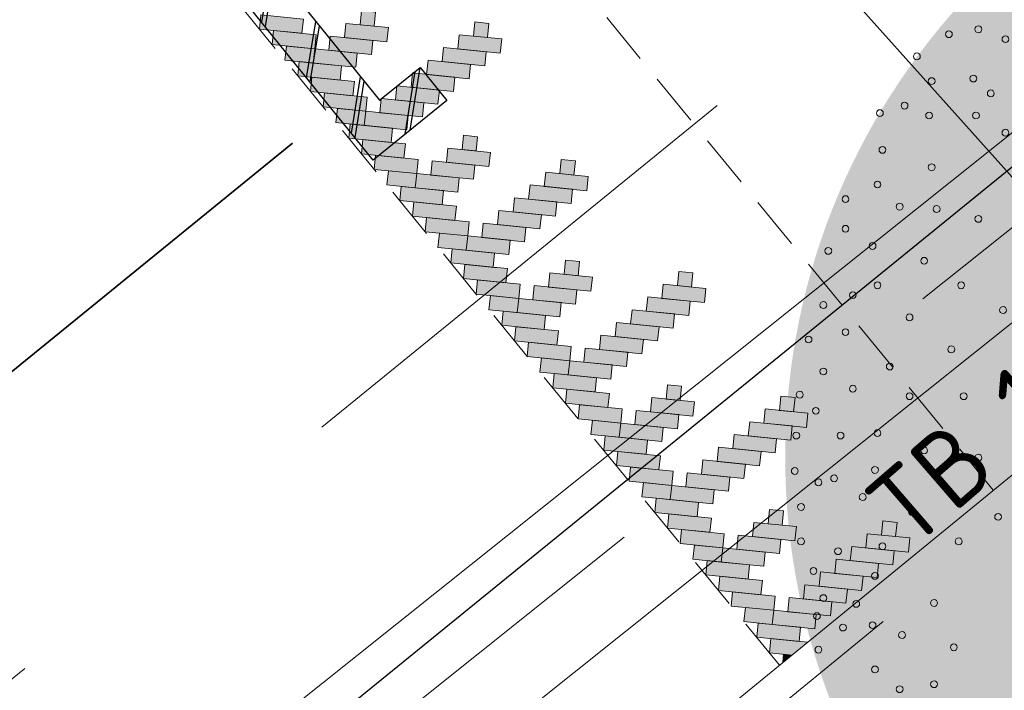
# Model space of a CAD drawing. Header units: metres. Extents: x 92403 to 95147, y 464428 to 465602.
# Tile 538 of 568: x 93405.99 to 93410.62, y 465225.2 to 465228.36. Entities that reach past the tile are written whole.
import ezdxf

# ---------------------------------------------------------------- set-up
doc = ezdxf.new("R2010")
doc.units = ezdxf.units.M
for name, pattern in [('DASHED2', [0.375, 0.25, -0.125]), ('RI-DRAINAGE', [19.2, 6, -1.8, 1.8, -1.8, 2.4, -1.8, 1.8, -1.8]), ('RI-GWA', [18.45, 6, -1.8, 1.75, -1.8, 1.75, -1.8, 1.75, -1.8]), ('RI-HWA', [7.4, 5, -2.4]), ('RI-HWA_KOLKAANSLUITING', [4.3, 2.5, -1.8]), ('VH-TROTTOIRBAND', [15, 5, -2, 2, -2, 2, -2])]:
    doc.linetypes.add(name, pattern=pattern)
doc.layers.get('0').update_dxf_attribs({"linetype": 'CONTINUOUS'})
for name, color, linetype, lineweight, true_color in [('B-OI-RI-GWA_SCHILDMUUR-S', 7, 'CONTINUOUS', 25, 0xff8400), ('B-OI-RI-GWA_TRANSPORTLEIDING-G', 7, 'RI-GWA', 18, 0xff8400), ('N-OI-RI-DRAINAGE_DRAIN_PVC-G', 7, 'RI-DRAINAGE', 18, 0x00ff04), ('N-OI-RI-HWA_TRANSPORTLEIDING-G', 7, 'RI-HWA', 35, 0x007bff), ('N-RO-GR-BOOM-V', 7, 'CONTINUOUS', 18, 0x002600)]:
    doc.layers.add(name, color=color, linetype=linetype, lineweight=lineweight, true_color=true_color)
for name, color, linetype, lineweight in [('B-WE-VH-VERHARDING_FUNDERING-G', 252, 'CONTINUOUS', 18), ('N-RO-VH-DREMPEL_BESTRAAT-G', 7, 'DASHED2', 9), ('N-RO-VW-MARKERING-G', 7, 'CONTINUOUS', 9), ('N-WE-GW-ONTGRAVING-V', 2, 'CONTINUOUS', 30), ('N-WE-RI-HWA_KOLKAANSLUITING-G', 150, 'RI-HWA_KOLKAANSLUITING', 25), ('N-WE-VH-KANTOPSLUITING_TROTTOIRBAND-G', 7, 'VH-TROTTOIRBAND', 35), ('N-WE-VH-KANTOPSLUITING_TROTTOIRBAND_130 150-T18', 10, 'CONTINUOUS', 18), ('N-WE-VH-KANTOPSLUITING_VOORKANTBAND-G', 50, 'CONTINUOUS', 35), ('X-XX-AL-RMB - profiel', 7, 'CONTINUOUS', 9)]:
    doc.layers.add(name, color=color, linetype=linetype, lineweight=lineweight)
doc.layers.add('N-RO-GR-BOOM-S', color=7, linetype='CONTINUOUS', lineweight=9, true_color=0x005700, transparency=0.3)
doc.styles.add('NLCS-ISO-M200-T18', font='NLCS-ISO.ttf', dxfattribs={"height": 0.36})

# ---------------------------------------------------------------- blocks, each defined once
blk = doc.blocks.new('drempel markering 480')
at = {"layer": 'X-XX-AL-RMB - profiel', "linetype": 'Continuous', "true_color": 0xffffff}
h = blk.add_hatch(color=7, dxfattribs=at)
h.dxf.hatch_style = 1
h.paths.add_polyline_path([(-2.4486, 2.994), (-2.4419, 3.0607), (-2.2417, 3.0406), (-2.2484, 2.9739)])
h = blk.add_hatch(color=7, dxfattribs=at)
h.dxf.hatch_style = 1
h.paths.add_polyline_path([(-1.9683, 3.0808), (-1.9016, 3.0741), (-1.9083, 3.0073), (-1.975, 3.0139)])
h = blk.add_hatch(color=7, dxfattribs=at)
h.dxf.hatch_style = 1
h.paths.add_polyline_path([(-2.0484, 2.9539), (-2.0417, 3.0206), (-1.8415, 3.0006), (-1.8482, 2.9339)])
h = blk.add_hatch(color=7, dxfattribs=at)
h.dxf.hatch_style = 1
h.paths.add_polyline_path([(-1.4346, 3.0273), (-1.3679, 3.0207), (-1.3746, 2.9538), (-1.4413, 2.9605)])
h = blk.add_hatch(color=7, dxfattribs=at)
h.dxf.hatch_style = 1
h.paths.add_polyline_path([(-2.3886, 2.9206), (-2.3819, 2.9873), (-2.1817, 2.9672), (-2.1884, 2.9005)])
h = blk.add_hatch(color=7, dxfattribs=at)
h.dxf.hatch_style = 1
h.paths.add_polyline_path([(-1.5147, 2.9005), (-1.5081, 2.9672), (-1.3079, 2.9471), (-1.3145, 2.8804)])
h = blk.add_hatch(color=7, dxfattribs=at)
h.dxf.hatch_style = 1
h.paths.add_polyline_path([(-2.1217, 2.8939), (-2.115, 2.9606), (-1.9148, 2.9405), (-1.9215, 2.8738)])
h = blk.add_hatch(color=7, dxfattribs=at)
h.dxf.hatch_style = 1
h.paths.add_polyline_path([(-2.3286, 2.8472), (-2.3219, 2.9139), (-2.1885, 2.9006), (-2.1951, 2.8339)])
h = blk.add_hatch(color=7, dxfattribs=at)
h.dxf.hatch_style = 1
h.paths.add_polyline_path([(-2.1951, 2.8339), (-2.1885, 2.9006), (-1.9883, 2.8805), (-1.995, 2.8138)])
h = blk.add_hatch(color=7, dxfattribs=at)
h.dxf.hatch_style = 1
h.paths.add_polyline_path([(-1.5879, 2.8404), (-1.5813, 2.9071), (-1.3811, 2.8871), (-1.3878, 2.8204)])
h = blk.add_hatch(color=7, dxfattribs=at)
h.dxf.hatch_style = 1
h.paths.add_polyline_path([(-2.2685, 2.7738), (-2.2619, 2.8405), (-2.0617, 2.8204), (-2.0684, 2.7537)])
h = blk.add_hatch(color=7, dxfattribs=at)
h.dxf.hatch_style = 1
h.paths.add_polyline_path([(-1.6614, 2.7804), (-1.6547, 2.8471), (-1.4545, 2.8271), (-1.4612, 2.7603)])
h = blk.add_hatch(color=7, dxfattribs=at)
h.dxf.hatch_style = 1
h.paths.add_polyline_path([(-1.7349, 2.7204), (-1.7282, 2.7871), (-1.528, 2.767), (-1.5347, 2.7003)])
h = blk.add_hatch(color=7, dxfattribs=at)
h.dxf.hatch_style = 1
h.paths.add_polyline_path([(-2.2085, 2.7004), (-2.2018, 2.7671), (-2.0016, 2.747), (-2.0083, 2.6803)])
h = blk.add_hatch(color=7, dxfattribs=at)
h.dxf.hatch_style = 1
h.paths.add_polyline_path([(-2.1485, 2.627), (-2.1418, 2.6937), (-1.9416, 2.6736), (-1.9483, 2.6069)])
h = blk.add_hatch(color=7, dxfattribs=at)
h.dxf.hatch_style = 1
h.paths.add_polyline_path([(-1.8083, 2.6604), (-1.8016, 2.7271), (-1.6014, 2.707), (-1.6081, 2.6403)])
h = blk.add_hatch(color=7, dxfattribs=at)
h.dxf.hatch_style = 1
h.paths.add_polyline_path([(-1.8816, 2.6003), (-1.8749, 2.667), (-1.6747, 2.647), (-1.6814, 2.5803)])
h = blk.add_hatch(color=7, dxfattribs=at)
h.dxf.hatch_style = 1
h.paths.add_polyline_path([(-2.0885, 2.5537), (-2.0818, 2.6204), (-1.9484, 2.607), (-1.955, 2.5403)])
h = blk.add_hatch(color=7, dxfattribs=at)
h.dxf.hatch_style = 1
h.paths.add_polyline_path([(-1.955, 2.5403), (-1.9484, 2.607), (-1.7482, 2.5869), (-1.7548, 2.5202)])
h = blk.add_hatch(color=7, dxfattribs=at)
h.dxf.hatch_style = 1
h.paths.add_polyline_path([(-2.0284, 2.4803), (-2.0217, 2.547), (-1.8216, 2.5269), (-1.8282, 2.4602)])
h.paths.add_polyline_path([(-1.9684, 2.4069), (-1.9617, 2.4736), (-1.7615, 2.4535), (-1.7682, 2.3868)])
h.paths.add_polyline_path([(-1.9084, 2.3335), (-1.9017, 2.4002), (-1.7015, 2.3801), (-1.7082, 2.3134)])
h.paths.add_polyline_path([(-1.4881, 2.4937), (-1.4214, 2.487), (-1.4281, 2.4201), (-1.4948, 2.4268)])
h.paths.add_polyline_path([(-1.8483, 2.2601), (-1.8417, 2.3268), (-1.7082, 2.3134), (-1.7149, 2.2467)])
h.paths.add_polyline_path([(-1.6415, 2.3067), (-1.6348, 2.3735), (-1.4346, 2.3534), (-1.4413, 2.2867)])
h.paths.add_polyline_path([(-1.7149, 2.2467), (-1.7082, 2.3134), (-1.508, 2.2934), (-1.5147, 2.2267)])
h.paths.add_polyline_path([(-1.5682, 2.3668), (-1.5615, 2.4335), (-1.3613, 2.4134), (-1.368, 2.3467)])
h.paths.add_polyline_path([(-1.7883, 2.1867), (-1.7816, 2.2534), (-1.5814, 2.2333), (-1.5881, 2.1666)])
h.paths.add_polyline_path([(-1.7283, 2.1133), (-1.7216, 2.18), (-1.5214, 2.16), (-1.5281, 2.0932)])
h = blk.add_hatch(color=7, dxfattribs=at)
h.dxf.hatch_style = 1
h.paths.add_polyline_path([(-2.0284, 2.4803), (-2.0217, 2.547), (-1.8216, 2.5269), (-1.8282, 2.4602)])
h = blk.add_hatch(color=7, dxfattribs=at)
h.dxf.hatch_style = 1
h.paths.add_polyline_path([(-2.0284, 2.4802), (-2.0218, 2.5469), (-1.8216, 2.5268), (-1.8282, 2.4601)])
h = blk.add_hatch(color=7, dxfattribs=at)
h.dxf.hatch_style = 1
h.paths.add_polyline_path([(-1.9684, 2.4069), (-1.9617, 2.4736), (-1.7615, 2.4535), (-1.7682, 2.3868)])
h = blk.add_hatch(color=7, dxfattribs=at)
h.dxf.hatch_style = 1
h.paths.add_polyline_path([(-1.9684, 2.4068), (-1.9617, 2.4735), (-1.7615, 2.4534), (-1.7682, 2.3867)])
h = blk.add_hatch(color=7, dxfattribs=at)
h.dxf.hatch_style = 1
h.paths.add_polyline_path([(-1.9084, 2.3335), (-1.9017, 2.4002), (-1.7015, 2.3801), (-1.7082, 2.3134)])
h = blk.add_hatch(color=7, dxfattribs=at)
h.dxf.hatch_style = 1
h.paths.add_polyline_path([(-1.9084, 2.3334), (-1.9017, 2.4001), (-1.7016, 2.38), (-1.7082, 2.3133)])
h = blk.add_hatch(color=7, dxfattribs=at)
h.dxf.hatch_style = 1
h.paths.add_polyline_path([(-1.0279, 2.3802), (-0.9611, 2.3735), (-0.9678, 2.3066), (-1.0346, 2.3133)])
h = blk.add_hatch(color=7, dxfattribs=at)
h.dxf.hatch_style = 1
h.paths.add_polyline_path([(-1.108, 2.2533), (-1.1013, 2.32), (-0.9011, 2.3), (-0.9078, 2.2332)])
h = blk.add_hatch(color=7, dxfattribs=at)
h.dxf.hatch_style = 1
h.paths.add_polyline_path([(-1.1812, 2.1933), (-1.1745, 2.26), (-0.9743, 2.2399), (-0.981, 2.1732)])
h = blk.add_hatch(color=7, dxfattribs=at)
h.dxf.hatch_style = 1
h.paths.add_polyline_path([(-1.2546, 2.1332), (-1.248, 2.1999), (-1.0478, 2.1799), (-1.0544, 2.1132)])
h = blk.add_hatch(color=7, dxfattribs=at)
h.dxf.hatch_style = 1
h.paths.add_polyline_path([(-1.3281, 2.0732), (-1.3214, 2.1399), (-1.1212, 2.1199), (-1.1279, 2.0532)])
h = blk.add_hatch(color=7, dxfattribs=at)
h.dxf.hatch_style = 1
h.paths.add_polyline_path([(-1.6683, 2.0399), (-1.6616, 2.1066), (-1.4614, 2.0866), (-1.4681, 2.0199)])
h = blk.add_hatch(color=7, dxfattribs=at)
h.dxf.hatch_style = 1
h.paths.add_polyline_path([(-1.4014, 2.0132), (-1.3947, 2.0799), (-1.1945, 2.0598), (-1.2012, 1.9931)])
h = blk.add_hatch(color=7, dxfattribs=at)
h.dxf.hatch_style = 1
h.paths.add_polyline_path([(-1.6082, 1.9665), (-1.6016, 2.0332), (-1.4681, 2.0199), (-1.4748, 1.9531)])
h = blk.add_hatch(color=7, dxfattribs=at)
h.dxf.hatch_style = 1
h.paths.add_polyline_path([(-1.4748, 1.9531), (-1.4681, 2.0199), (-1.2679, 1.9998), (-1.2746, 1.9331)])
h = blk.add_hatch(color=7, dxfattribs=at)
h.dxf.hatch_style = 1
h.paths.add_polyline_path([(-1.5482, 1.8931), (-1.5415, 1.9598), (-1.3413, 1.9398), (-1.348, 1.8731)])
h = blk.add_hatch(color=7, dxfattribs=at)
h.dxf.hatch_style = 1
h.paths.add_polyline_path([(-1.0079, 1.9065), (-0.9411, 1.8998), (-0.9478, 1.833), (-1.0146, 1.8397)])
h = blk.add_hatch(color=7, dxfattribs=at)
h.dxf.hatch_style = 1
h.paths.add_polyline_path([(-1.4882, 1.8197), (-1.4815, 1.8864), (-1.2813, 1.8664), (-1.288, 1.7997)])
h = blk.add_hatch(color=7, dxfattribs=at)
h.dxf.hatch_style = 1
h.paths.add_polyline_path([(-1.4282, 1.7463), (-1.4215, 1.813), (-1.2213, 1.793), (-1.228, 1.7263)])
h = blk.add_hatch(color=7, dxfattribs=at)
h.dxf.hatch_style = 1
h.paths.add_polyline_path([(-1.088, 1.7796), (-1.0813, 1.8463), (-0.8811, 1.8263), (-0.8878, 1.7596)])
h = blk.add_hatch(color=7, dxfattribs=at)
h.dxf.hatch_style = 1
h.paths.add_polyline_path([(-0.4742, 1.8531), (-0.4075, 1.8464), (-0.4142, 1.7795), (-0.4809, 1.7862)])
h = blk.add_hatch(color=7, dxfattribs=at)
h.dxf.hatch_style = 1
h.paths.add_polyline_path([(-1.1612, 1.7196), (-1.1546, 1.7863), (-0.9544, 1.7663), (-0.9611, 1.6995)])
h = blk.add_hatch(color=7, dxfattribs=at)
h.dxf.hatch_style = 1
h.paths.add_polyline_path([(-0.5543, 1.7262), (-0.5476, 1.7929), (-0.3474, 1.7728), (-0.3541, 1.7061)])
h = blk.add_hatch(color=7, dxfattribs=at)
h.dxf.hatch_style = 1
h.paths.add_polyline_path([(-1.3681, 1.6729), (-1.3614, 1.7397), (-1.228, 1.7263), (-1.2347, 1.6596)])
h = blk.add_hatch(color=7, dxfattribs=at)
h.dxf.hatch_style = 1
h.paths.add_polyline_path([(-1.2347, 1.6596), (-1.228, 1.7263), (-1.0278, 1.7062), (-1.0345, 1.6395)])
h = blk.add_hatch(color=7, dxfattribs=at)
h.dxf.hatch_style = 1
h.paths.add_polyline_path([(-0.6275, 1.6661), (-0.6208, 1.7328), (-0.4206, 1.7128), (-0.4273, 1.6461)])
h = blk.add_hatch(color=7, dxfattribs=at)
h.dxf.hatch_style = 1
h.paths.add_polyline_path([(-0.701, 1.6061), (-0.6943, 1.6728), (-0.4941, 1.6528), (-0.5008, 1.5861)])
h = blk.add_hatch(color=7, dxfattribs=at)
h.dxf.hatch_style = 1
h.paths.add_polyline_path([(-1.3081, 1.5995), (-1.3014, 1.6663), (-1.1012, 1.6462), (-1.1079, 1.5795)])
h = blk.add_hatch(color=7, dxfattribs=at)
h.dxf.hatch_style = 1
h.paths.add_polyline_path([(-1.2481, 1.5262), (-1.2414, 1.5929), (-1.0412, 1.5728), (-1.0479, 1.5061)])
h = blk.add_hatch(color=7, dxfattribs=at)
h.dxf.hatch_style = 1
h.paths.add_polyline_path([(-0.7744, 1.5461), (-0.7677, 1.6128), (-0.5675, 1.5927), (-0.5742, 1.526)])
h = blk.add_hatch(color=7, dxfattribs=at)
h.dxf.hatch_style = 1
h.paths.add_polyline_path([(-0.8479, 1.4861), (-0.8412, 1.5528), (-0.641, 1.5327), (-0.6477, 1.466)])
h = blk.add_hatch(color=7, dxfattribs=at)
h.dxf.hatch_style = 1
h.paths.add_polyline_path([(-1.188, 1.4528), (-1.1814, 1.5195), (-0.9812, 1.4994), (-0.9878, 1.4327)])
h = blk.add_hatch(color=7, dxfattribs=at)
h.dxf.hatch_style = 1
h.paths.add_polyline_path([(-0.9211, 1.426), (-0.9145, 1.4927), (-0.7143, 1.4727), (-0.7209, 1.406)])
h = blk.add_hatch(color=7, dxfattribs=at)
h.dxf.hatch_style = 1
h.paths.add_polyline_path([(-1.128, 1.3794), (-1.1213, 1.4461), (-0.9879, 1.4327), (-0.9946, 1.366)])
h = blk.add_hatch(color=7, dxfattribs=at)
h.dxf.hatch_style = 1
h.paths.add_polyline_path([(-0.9946, 1.366), (-0.9879, 1.4327), (-0.7877, 1.4127), (-0.7944, 1.3459)])
h = blk.add_hatch(color=7, dxfattribs=at)
h.dxf.hatch_style = 1
h.paths.add_polyline_path([(-1.068, 1.306), (-1.0613, 1.3727), (-0.8611, 1.3526), (-0.8678, 1.2859)])
h = blk.add_hatch(color=7, dxfattribs=at)
h.dxf.hatch_style = 1
h.paths.add_polyline_path([(-1.008, 1.2326), (-1.0013, 1.2993), (-0.8011, 1.2792), (-0.8078, 1.2125)])
h = blk.add_hatch(color=7, dxfattribs=at)
h.dxf.hatch_style = 1
h.paths.add_polyline_path([(-0.5276, 1.3194), (-0.4609, 1.3127), (-0.4676, 1.2458), (-0.5343, 1.2525)])
h = blk.add_hatch(color=7, dxfattribs=at)
h.dxf.hatch_style = 1
h.paths.add_polyline_path([(-0.6078, 1.1925), (-0.6011, 1.2592), (-0.4009, 1.2391), (-0.4076, 1.1724)])
h = blk.add_hatch(color=7, dxfattribs=at)
h.dxf.hatch_style = 1
h.paths.add_polyline_path([(0.006, 1.2659), (0.0728, 1.2592), (0.0661, 1.1924), (-0.0007, 1.1991)])
h = blk.add_hatch(color=7, dxfattribs=at)
h.dxf.hatch_style = 1
h.paths.add_polyline_path([(-0.9479, 1.1592), (-0.9412, 1.2259), (-0.7411, 1.2058), (-0.7477, 1.1391)])
h = blk.add_hatch(color=7, dxfattribs=at)
h.dxf.hatch_style = 1
h.paths.add_polyline_path([(-0.0741, 1.139), (-0.0674, 1.2057), (0.1328, 1.1857), (0.1261, 1.119)])
h = blk.add_hatch(color=7, dxfattribs=at)
h.dxf.hatch_style = 1
h.paths.add_polyline_path([(-0.681, 1.1325), (-0.6743, 1.1992), (-0.4742, 1.1791), (-0.4808, 1.1124)])
h = blk.add_hatch(color=7, dxfattribs=at)
h.dxf.hatch_style = 1
h.paths.add_polyline_path([(-0.8879, 1.0858), (-0.8812, 1.1525), (-0.7478, 1.1391), (-0.7545, 1.0724)])
h = blk.add_hatch(color=7, dxfattribs=at)
h.dxf.hatch_style = 1
h.paths.add_polyline_path([(-0.7545, 1.0724), (-0.7478, 1.1391), (-0.5476, 1.1191), (-0.5543, 1.0524)])
h = blk.add_hatch(color=7, dxfattribs=at)
h.dxf.hatch_style = 1
h.paths.add_polyline_path([(-0.1473, 1.079), (-0.1406, 1.1457), (0.0596, 1.1256), (0.0529, 1.0589)])
h = blk.add_hatch(color=7, dxfattribs=at)
h.dxf.hatch_style = 1
h.paths.add_polyline_path([(-0.8279, 1.0124), (-0.8212, 1.0791), (-0.621, 1.0591), (-0.6277, 0.9923)])
h = blk.add_hatch(color=7, dxfattribs=at)
h.dxf.hatch_style = 1
h.paths.add_polyline_path([(-0.2207, 1.019), (-0.2141, 1.0857), (-0.0139, 1.0656), (-0.0205, 0.9989)])
h = blk.add_hatch(color=7, dxfattribs=at)
h.dxf.hatch_style = 1
h.paths.add_polyline_path([(-0.2942, 0.9589), (-0.2875, 1.0257), (-0.0873, 1.0056), (-0.094, 0.9389)])
h = blk.add_hatch(color=7, dxfattribs=at)
h.dxf.hatch_style = 1
h.paths.add_polyline_path([(-0.7678, 0.939), (-0.7612, 1.0057), (-0.561, 0.9857), (-0.5677, 0.919)])
h = blk.add_hatch(color=7, dxfattribs=at)
h.dxf.hatch_style = 1
h.paths.add_polyline_path([(-0.7078, 0.8656), (-0.7011, 0.9323), (-0.5009, 0.9123), (-0.5076, 0.8456)])
h = blk.add_hatch(color=7, dxfattribs=at)
h.dxf.hatch_style = 1
h.paths.add_polyline_path([(-0.3676, 0.8989), (-0.361, 0.9656), (-0.1608, 0.9456), (-0.1675, 0.8789)])
h = blk.add_hatch(color=7, dxfattribs=at)
h.dxf.hatch_style = 1
h.paths.add_polyline_path([(-0.4409, 0.8389), (-0.4342, 0.9056), (-0.234, 0.8855), (-0.2407, 0.8188)])
h = blk.add_hatch(color=7, dxfattribs=at)
h.dxf.hatch_style = 1
h.paths.add_polyline_path([(-0.6478, 0.7922), (-0.6411, 0.8589), (-0.5077, 0.8456), (-0.5144, 0.7789)])
h = blk.add_hatch(color=7, dxfattribs=at)
h.dxf.hatch_style = 1
h.paths.add_polyline_path([(-0.5144, 0.7789), (-0.5077, 0.8456), (-0.3075, 0.8255), (-0.3142, 0.7588)])
h = blk.add_hatch(color=7, dxfattribs=at)
h.dxf.hatch_style = 1
h.paths.add_polyline_path([(-0.5878, 0.7188), (-0.5811, 0.7855), (-0.3809, 0.7655), (-0.3876, 0.6988)])
h = blk.add_hatch(color=7, dxfattribs=at)
h.dxf.hatch_style = 1
h.paths.add_polyline_path([(-0.5277, 0.6454), (-0.5211, 0.7121), (-0.3209, 0.6921), (-0.3275, 0.6254)])
h = blk.add_hatch(color=7, dxfattribs=at)
h.dxf.hatch_style = 1
h.paths.add_polyline_path([(-0.0474, 0.7322), (0.0193, 0.7256), (0.0126, 0.6587), (-0.0541, 0.6654)])
h = blk.add_hatch(color=7, dxfattribs=at)
h.dxf.hatch_style = 1
h.paths.add_polyline_path([(-0.1275, 0.6053), (-0.1209, 0.6721), (0.0793, 0.652), (0.0727, 0.5853)])
h = blk.add_hatch(color=7, dxfattribs=at)
h.dxf.hatch_style = 1
h.paths.add_polyline_path([(0.4863, 0.6788), (0.553, 0.6721), (0.5463, 0.6052), (0.4796, 0.6119)])
h = blk.add_hatch(color=7, dxfattribs=at)
h.dxf.hatch_style = 1
h.paths.add_polyline_path([(-0.4677, 0.572), (-0.461, 0.6387), (-0.2608, 0.6187), (-0.2675, 0.5519)])
h = blk.add_hatch(color=7, dxfattribs=at)
h.dxf.hatch_style = 1
h.paths.add_polyline_path([(-0.2008, 0.5453), (-0.1941, 0.612), (0.0061, 0.592), (-0.0006, 0.5253)])
h = blk.add_hatch(color=7, dxfattribs=at)
h.dxf.hatch_style = 1
h.paths.add_polyline_path([(0.4061, 0.5519), (0.4128, 0.6186), (0.613, 0.5985), (0.6063, 0.5318)])
h = blk.add_hatch(color=7, dxfattribs=at)
h.dxf.hatch_style = 1
h.paths.add_polyline_path([(-0.4077, 0.4987), (-0.401, 0.5654), (-0.2676, 0.552), (-0.2743, 0.4853)])
h = blk.add_hatch(color=7, dxfattribs=at)
h.dxf.hatch_style = 1
h.paths.add_polyline_path([(0.3329, 0.4918), (0.3396, 0.5586), (0.5398, 0.5385), (0.5331, 0.4718)])
h = blk.add_hatch(color=7, dxfattribs=at)
h.dxf.hatch_style = 1
h.paths.add_polyline_path([(-0.2743, 0.4853), (-0.2676, 0.552), (-0.0674, 0.5319), (-0.0741, 0.4652)])
h = blk.add_hatch(color=7, dxfattribs=at)
h.dxf.hatch_style = 1
h.paths.add_polyline_path([(-0.3477, 0.4252), (-0.341, 0.4919), (-0.1408, 0.4719), (-0.1475, 0.4051)])
h = blk.add_hatch(color=7, dxfattribs=at)
h.dxf.hatch_style = 1
h.paths.add_polyline_path([(0.2595, 0.4318), (0.2662, 0.4985), (0.4664, 0.4785), (0.4597, 0.4118)])
h = blk.add_hatch(color=7, dxfattribs=at)
h.dxf.hatch_style = 1
h.paths.add_polyline_path([(-0.2876, 0.3518), (-0.281, 0.4185), (-0.0808, 0.3985), (-0.0874, 0.3317)])
h = blk.add_hatch(color=7, dxfattribs=at)
h.dxf.hatch_style = 1
h.paths.add_polyline_path([(0.186, 0.3718), (0.1927, 0.4385), (0.3929, 0.4185), (0.3862, 0.3517)])
h = blk.add_hatch(color=7, dxfattribs=at)
h.dxf.hatch_style = 1
h.paths.add_polyline_path([(0.1126, 0.3118), (0.1193, 0.3785), (0.3194, 0.3584), (0.3128, 0.2917)])
h = blk.add_hatch(color=7, dxfattribs=at)
h.dxf.hatch_style = 1
h.paths.add_polyline_path([(-0.2276, 0.2784), (-0.2209, 0.3451), (-0.0207, 0.325), (-0.0274, 0.2583)])
h = blk.add_hatch(color=7, dxfattribs=at)
h.dxf.hatch_style = 1
h.paths.add_polyline_path([(0.0393, 0.2517), (0.046, 0.3184), (0.2462, 0.2984), (0.2395, 0.2317)])
h = blk.add_hatch(color=7, dxfattribs=at)
h.dxf.hatch_style = 1
h.paths.add_polyline_path([(-0.1676, 0.2051), (-0.1609, 0.2718), (-0.0275, 0.2584), (-0.0342, 0.1917)])
h = blk.add_hatch(color=7, dxfattribs=at)
h.dxf.hatch_style = 1
h.paths.add_polyline_path([(-0.0342, 0.1917), (-0.0275, 0.2584), (0.1727, 0.2384), (0.166, 0.1717)])
h = blk.add_hatch(color=7, dxfattribs=at)
h.dxf.hatch_style = 1
h.paths.add_polyline_path([(-0.1076, 0.1316), (-0.1009, 0.1983), (0.0993, 0.1782), (0.0926, 0.1115)])
h = blk.add_hatch(color=7, dxfattribs=at)
h.dxf.hatch_style = 1
h.paths.add_polyline_path([(0.0582, 0.0476), (0.1316, 0.1076), (-0.0408, 0.1249), (-0.0475, 0.0582)])
h = blk.add_hatch(color=7, dxfattribs=at)
h.dxf.hatch_style = 1
h.paths.add_polyline_path([(0.0152, 0.0125), (0.0582, 0.0476), (0.0191, 0.0515)])
at = {"color": 18, "ltscale": 1, "true_color": 0x000000}
for points in [[(-2.4486, 2.994), (-2.4419, 3.0607), (-2.2417, 3.0406), (-2.2484, 2.9739)], [(-1.9683, 3.0808), (-1.9016, 3.0741), (-1.9083, 3.0073), (-1.975, 3.0139)], [(-2.0484, 2.9539), (-2.0417, 3.0206), (-1.8415, 3.0006), (-1.8482, 2.9339)], [(-1.4346, 3.0273), (-1.3679, 3.0207), (-1.3746, 2.9538), (-1.4413, 2.9605)], [(-2.3886, 2.9206), (-2.3819, 2.9873), (-2.1817, 2.9672), (-2.1884, 2.9005)], [(-1.5147, 2.9005), (-1.5081, 2.9672), (-1.3079, 2.9471), (-1.3145, 2.8804)], [(-2.1217, 2.8939), (-2.115, 2.9606), (-1.9148, 2.9405), (-1.9215, 2.8738)], [(-2.3286, 2.8472), (-2.3219, 2.9139), (-2.1885, 2.9006), (-2.1951, 2.8339)], [(-2.1951, 2.8339), (-2.1885, 2.9006), (-1.9883, 2.8805), (-1.995, 2.8138)], [(-1.5879, 2.8404), (-1.5813, 2.9071), (-1.3811, 2.8871), (-1.3878, 2.8204)], [(-2.2685, 2.7738), (-2.2619, 2.8405), (-2.0617, 2.8204), (-2.0684, 2.7537)], [(-1.6614, 2.7804), (-1.6547, 2.8471), (-1.4545, 2.8271), (-1.4612, 2.7603)], [(-1.7349, 2.7204), (-1.7282, 2.7871), (-1.528, 2.767), (-1.5347, 2.7003)], [(-2.2085, 2.7004), (-2.2018, 2.7671), (-2.0016, 2.747), (-2.0083, 2.6803)], [(-2.1485, 2.627), (-2.1418, 2.6937), (-1.9416, 2.6736), (-1.9483, 2.6069)], [(-1.8083, 2.6604), (-1.8016, 2.7271), (-1.6014, 2.707), (-1.6081, 2.6403)], [(-1.8816, 2.6003), (-1.8749, 2.667), (-1.6747, 2.647), (-1.6814, 2.5803)], [(-2.0885, 2.5537), (-2.0818, 2.6204), (-1.9484, 2.607), (-1.955, 2.5403)], [(-1.955, 2.5403), (-1.9484, 2.607), (-1.7482, 2.5869), (-1.7548, 2.5202)], [(-2.0284, 2.4803), (-2.0217, 2.547), (-1.8216, 2.5269), (-1.8282, 2.4602)], [(-1.9684, 2.4069), (-1.9617, 2.4736), (-1.7615, 2.4535), (-1.7682, 2.3868)], [(-1.4881, 2.4937), (-1.4214, 2.487), (-1.4281, 2.4201), (-1.4948, 2.4268)], [(-1.5682, 2.3668), (-1.5615, 2.4335), (-1.3613, 2.4134), (-1.368, 2.3467)], [(-1.9084, 2.3335), (-1.9017, 2.4002), (-1.7015, 2.3801), (-1.7082, 2.3134)], [(-1.6415, 2.3067), (-1.6348, 2.3735), (-1.4346, 2.3534), (-1.4413, 2.2867)], [(-1.0279, 2.3802), (-0.9611, 2.3735), (-0.9678, 2.3066), (-1.0346, 2.3133)], [(-1.8483, 2.2601), (-1.8417, 2.3268), (-1.7082, 2.3134), (-1.7149, 2.2467)], [(-1.1077, 2.2533), (-1.101, 2.32), (-0.9008, 2.2999), (-0.9075, 2.2332)], [(-1.7149, 2.2467), (-1.7082, 2.3134), (-1.508, 2.2934), (-1.5147, 2.2267)], [(-1.7883, 2.1867), (-1.7816, 2.2534), (-1.5814, 2.2333), (-1.5881, 2.1666)], [(-1.1812, 2.1933), (-1.1745, 2.26), (-0.9743, 2.2399), (-0.981, 2.1732)], [(-1.7283, 2.1133), (-1.7216, 2.18), (-1.5214, 2.16), (-1.5281, 2.0932)], [(-1.2546, 2.1332), (-1.248, 2.1999), (-1.0478, 2.1799), (-1.0544, 2.1132)], [(-1.3281, 2.0732), (-1.3214, 2.1399), (-1.1212, 2.1199), (-1.1279, 2.0532)], [(-1.6683, 2.0399), (-1.6616, 2.1066), (-1.4614, 2.0866), (-1.4681, 2.0199)], [(-1.4014, 2.0132), (-1.3947, 2.0799), (-1.1945, 2.0598), (-1.2012, 1.9931)], [(-1.6082, 1.9665), (-1.6016, 2.0332), (-1.4681, 2.0199), (-1.4748, 1.9531)], [(-1.4748, 1.9531), (-1.4681, 2.0199), (-1.2679, 1.9998), (-1.2746, 1.9331)], [(-1.5482, 1.8931), (-1.5415, 1.9598), (-1.3413, 1.9398), (-1.348, 1.8731)], [(-1.0079, 1.9065), (-0.9411, 1.8998), (-0.9478, 1.833), (-1.0146, 1.8397)], [(-1.4882, 1.8197), (-1.4815, 1.8864), (-1.2813, 1.8664), (-1.288, 1.7997)], [(-1.4282, 1.7463), (-1.4215, 1.813), (-1.2213, 1.793), (-1.228, 1.7263)], [(-1.088, 1.7796), (-1.0813, 1.8463), (-0.8811, 1.8263), (-0.8878, 1.7596)], [(-0.4742, 1.8531), (-0.4075, 1.8464), (-0.4142, 1.7795), (-0.4809, 1.7862)], [(-1.1612, 1.7196), (-1.1546, 1.7863), (-0.9544, 1.7663), (-0.9611, 1.6995)], [(-0.5543, 1.7262), (-0.5476, 1.7929), (-0.3474, 1.7728), (-0.3541, 1.7061)], [(-1.3681, 1.6729), (-1.3614, 1.7397), (-1.228, 1.7263), (-1.2347, 1.6596)], [(-1.2347, 1.6596), (-1.228, 1.7263), (-1.0278, 1.7062), (-1.0345, 1.6395)], [(-0.6275, 1.6661), (-0.6208, 1.7328), (-0.4206, 1.7128), (-0.4273, 1.6461)], [(-0.701, 1.6061), (-0.6943, 1.6728), (-0.4941, 1.6528), (-0.5008, 1.5861)], [(-1.3081, 1.5995), (-1.3014, 1.6663), (-1.1012, 1.6462), (-1.1079, 1.5795)], [(-1.2481, 1.5262), (-1.2414, 1.5929), (-1.0412, 1.5728), (-1.0479, 1.5061)], [(-0.7744, 1.5461), (-0.7677, 1.6128), (-0.5675, 1.5927), (-0.5742, 1.526)], [(-0.8479, 1.4861), (-0.8412, 1.5528), (-0.641, 1.5327), (-0.6477, 1.466)], [(-1.188, 1.4528), (-1.1814, 1.5195), (-0.9812, 1.4994), (-0.9878, 1.4327)], [(-0.9211, 1.426), (-0.9145, 1.4927), (-0.7143, 1.4727), (-0.7209, 1.406)], [(-1.128, 1.3794), (-1.1213, 1.4461), (-0.9879, 1.4327), (-0.9946, 1.366)], [(-0.9946, 1.366), (-0.9879, 1.4327), (-0.7877, 1.4127), (-0.7944, 1.3459)], [(-1.068, 1.306), (-1.0613, 1.3727), (-0.8611, 1.3526), (-0.8678, 1.2859)], [(-1.008, 1.2326), (-1.0013, 1.2993), (-0.8011, 1.2792), (-0.8078, 1.2125)], [(-0.5276, 1.3194), (-0.4609, 1.3127), (-0.4676, 1.2458), (-0.5343, 1.2525)], [(-0.6078, 1.1925), (-0.6011, 1.2592), (-0.4009, 1.2391), (-0.4076, 1.1724)], [(0.006, 1.2659), (0.0728, 1.2592), (0.0661, 1.1924), (-0.0007, 1.1991)], [(-0.9479, 1.1592), (-0.9412, 1.2259), (-0.7411, 1.2058), (-0.7477, 1.1391)], [(-0.0741, 1.139), (-0.0674, 1.2057), (0.1328, 1.1857), (0.1261, 1.119)], [(-0.681, 1.1325), (-0.6743, 1.1992), (-0.4742, 1.1791), (-0.4808, 1.1124)], [(-0.8879, 1.0858), (-0.8812, 1.1525), (-0.7478, 1.1391), (-0.7545, 1.0724)], [(-0.7545, 1.0724), (-0.7478, 1.1391), (-0.5476, 1.1191), (-0.5543, 1.0524)], [(-0.1473, 1.079), (-0.1406, 1.1457), (0.0596, 1.1256), (0.0529, 1.0589)], [(-0.8279, 1.0124), (-0.8212, 1.0791), (-0.621, 1.0591), (-0.6277, 0.9923)], [(-0.2207, 1.019), (-0.2141, 1.0857), (-0.0139, 1.0656), (-0.0205, 0.9989)], [(-0.2942, 0.9589), (-0.2875, 1.0257), (-0.0873, 1.0056), (-0.094, 0.9389)], [(-0.7678, 0.939), (-0.7612, 1.0057), (-0.561, 0.9857), (-0.5677, 0.919)], [(-0.7078, 0.8656), (-0.7011, 0.9323), (-0.5009, 0.9123), (-0.5076, 0.8456)], [(-0.3676, 0.8989), (-0.361, 0.9656), (-0.1608, 0.9456), (-0.1675, 0.8789)], [(-0.4409, 0.8389), (-0.4342, 0.9056), (-0.234, 0.8855), (-0.2407, 0.8188)], [(-0.6478, 0.7922), (-0.6411, 0.8589), (-0.5077, 0.8456), (-0.5144, 0.7789)], [(-0.5144, 0.7789), (-0.5077, 0.8456), (-0.3075, 0.8255), (-0.3142, 0.7588)], [(-0.5878, 0.7188), (-0.5811, 0.7855), (-0.3809, 0.7655), (-0.3876, 0.6988)], [(-0.5277, 0.6454), (-0.5211, 0.7121), (-0.3209, 0.6921), (-0.3275, 0.6254)], [(-0.0474, 0.7322), (0.0193, 0.7256), (0.0126, 0.6587), (-0.0541, 0.6654)], [(-0.1275, 0.6053), (-0.1209, 0.6721), (0.0793, 0.652), (0.0727, 0.5853)], [(0.4863, 0.6788), (0.553, 0.6721), (0.5463, 0.6052), (0.4796, 0.6119)], [(-0.4677, 0.572), (-0.461, 0.6387), (-0.2608, 0.6187), (-0.2675, 0.5519)], [(-0.2008, 0.5453), (-0.1941, 0.612), (0.0061, 0.592), (-0.0006, 0.5253)], [(0.4061, 0.5519), (0.4128, 0.6186), (0.613, 0.5985), (0.6063, 0.5318)], [(-0.4077, 0.4987), (-0.401, 0.5654), (-0.2676, 0.552), (-0.2743, 0.4853)], [(0.3329, 0.4918), (0.3396, 0.5586), (0.5398, 0.5385), (0.5331, 0.4718)], [(-0.2743, 0.4853), (-0.2676, 0.552), (-0.0674, 0.5319), (-0.0741, 0.4652)], [(-0.3477, 0.4252), (-0.341, 0.4919), (-0.1408, 0.4719), (-0.1475, 0.4051)], [(0.2595, 0.4318), (0.2662, 0.4985), (0.4664, 0.4785), (0.4597, 0.4118)], [(-0.2876, 0.3518), (-0.281, 0.4185), (-0.0808, 0.3985), (-0.0874, 0.3317)], [(0.186, 0.3718), (0.1927, 0.4385), (0.3929, 0.4185), (0.3862, 0.3517)], [(0.1126, 0.3118), (0.1193, 0.3785), (0.3194, 0.3584), (0.3128, 0.2917)], [(-0.2276, 0.2784), (-0.2209, 0.3451), (-0.0207, 0.325), (-0.0274, 0.2583)], [(0.0393, 0.2517), (0.046, 0.3184), (0.2462, 0.2984), (0.2395, 0.2317)], [(-0.1676, 0.2051), (-0.1609, 0.2718), (-0.0275, 0.2584), (-0.0342, 0.1917)], [(-0.0342, 0.1917), (-0.0275, 0.2584), (0.1727, 0.2384), (0.166, 0.1717)], [(-0.1076, 0.1316), (-0.1009, 0.1983), (0.0993, 0.1782), (0.0926, 0.1115)]]:
    blk.add_lwpolyline(points, close=True, dxfattribs=at)
for points in [[(-1.9512, 2.6073), (-1.9484, 2.607), (-1.955, 2.5403), (-2.0246, 2.5473)], [(-1.3994, 1.8107), (-1.4882, 1.8196), (-1.4816, 1.8863), (-1.326, 1.8707)], [(0.0582, 0.0476), (-0.0475, 0.0582), (-0.0408, 0.1249), (0.1316, 0.1076)], [(0.0152, 0.0125), (0.0191, 0.0515), (0.0582, 0.0476)]]:
    blk.add_lwpolyline(points, dxfattribs=at)
blk = doc.blocks.new('SRI-SCHILDMUUR-SO')
for p, q in [((-4, 8.892), (2.259, 14.5)), ((-4, 8.354), (2.858, 14.5)), ((-4, 2.178), (0, 5.762)), ((-4, 1.641), (0, 5.225)), ((-4, -4.536), (0, -0.951)), ((-4, -5.073), (0, -1.489)), ((-4, -11.249), (0, -7.665)), ((-4, -11.786), (0, -8.202)), ((-0.135, -14.5), (4.329, -10.5)), ((0.464, -14.5), (4.928, -10.5))]:
    blk.add_line(p, q)
blk.add_lwpolyline([(4.928, 10.5), (0, 10.5), (0, -10.5), (4.928, -10.5), (4.928, -14.5), (-4, -14.5), (-4, 14.5), (4.928, 14.5)], close=True)
blk = doc.blocks.new('*U301')
at = {"layer": 'N-RO-GR-BOOM-V', "linetype": 'ByBlock', "ltscale": 1, "transparency": 33554567}
h = blk.add_hatch(color=98, dxfattribs=at)
h.dxf.hatch_style = 1
h.set_gradient(color1=(0, 51, 0), color2=(184, 200, 91), rotation=177, centered=1, name='INVCURVED')
edge = h.paths.add_edge_path()
edge.add_arc((0, 0), 2.75, 0, 360)
at = {"color": 0, "lineweight": -2}
for centre in [(-2.0821, 1.7259), (-1.9618, 1.7461), (-1.8513, 1.7058), (-2.2127, 1.6356), (-2.1523, 1.5348), (-1.982, 1.5452), (-1.9111, 1.4847), (-2.2628, 1.4347), (-2.3635, 1.4041), (-2.1627, 1.3944), (-1.9716, 1.3944), (-1.8513, 1.3242), (-2.3531, 1.254), (-2.1523, 1.1831), (-2.3733, 1.1129), (-2.5039, 1.0531), (-2.2829, 1.0226), (-2.1321, 1.0128), (-1.9618, 0.9725), (-2.5039, 0.9322), (-2.5741, 0.8419), (-2.3934, 0.862), (-2.1828, 0.8016), (-2.3733, 0.7015), (-2.032, 0.7015), (-2.4741, 0.6612), (-2.5943, 0.6209), (-1.8611, 0.6007), (-2.2426, 0.5708), (-2.5039, 0.5103), (-2.6548, 0.4805), (-2.0723, 0.4401), (-2.5943, 0.3498), (-2.3232, 0.37), (-2.4741, 0.2796), (-2.6909, 0.2553), (-2.2426, 0.249), (-2.0216, 0.249), (-2.6249, 0.1893), (-2.7048, 0.0885), (-2.5241, 0.0885), (-2.3733, 0.0989), (-2.1828, 0.028), (-1.9618, -0.0019), (-2.3837, -0.0519), (-2.711, -0.0561), (-2.5505, -0.086), (-2.6144, -0.1026), (-2.4337, -0.1624), (-2.6853, -0.2027), (-2.2329, -0.2229), (-1.8812, -0.243), (-2.6853, -0.3431), (-2.3531, -0.3633), (-2.0418, -0.3431), (-2.5345, -0.3834), (-2.6346, -0.464), (-2.3837, -0.4842), (-2.5943, -0.5746), (-2.4602, -0.5982), (-2.1425, -0.5947), (-2.6207, -0.6482), (-2.5144, -0.6948), (-2.3934, -0.6851), (-2.2732, -0.7254), (-2.0619, -0.7754), (-2.6144, -0.7851), (-2.3837, -0.8658), (-2.1425, -0.9262), (-2.2829, -0.9464)]:
    blk.add_circle(centre, 0.0139, dxfattribs=at)

msp = doc.modelspace()

# ---------------------------------------------------------------- linework, layer by layer
at = {"layer": 'B-OI-RI-GWA_TRANSPORTLEIDING-G'}
msp.add_lwpolyline([(93446.043344, 465256.115521), (93414.928619, 465230.784301), (93385.545, 465207.335), (93345.02, 465172.545), (93309.939, 465138.03), (93281.489, 465106.16), (93272.55, 465095.75), (93246.12, 465056.88), (93231.409, 465035.78), (93221.1, 465020.839), (93190.047, 464975.644), (93154.17, 464931), (93110.8, 464886.38), (93068.919, 464854.632), (93060.958017, 464850.622994)], dxfattribs=at)
at = {"layer": 'B-WE-VH-VERHARDING_FUNDERING-G', "lineweight": 13, "flags": 128}
for points in [[(93445.822371, 465256.386945), (93414.70897, 465231.056803), (93385.321779, 465207.604651), (93344.783003, 465172.802825), (93309.685451, 465138.27154), (93281.225658, 465106.390569), (93272.271639, 465095.963079), (93245.831721, 465057.078493), (93231.121404, 465035.979473), (93220.811724, 465021.037488), (93189.76596, 464975.853018), (93153.907518, 464931.232111), (93110.567471, 464886.642928), (93068.733035, 464854.930226), (93060.800581, 464850.935601)], [(93446.264317, 465255.844097), (93415.148269, 465230.5118), (93385.768221, 465207.065349), (93345.256997, 465172.287175), (93310.192549, 465137.78846), (93281.752342, 465105.929431), (93272.828361, 465095.536921), (93246.408279, 465056.681507), (93231.696596, 465035.580527), (93221.388276, 465020.640512), (93190.32804, 464975.434982), (93154.432482, 464930.767889), (93111.032529, 464886.117072), (93069.104965, 464854.333774), (93061.115419, 464850.310399)]]:
    msp.add_lwpolyline(points, dxfattribs=at)
at = {"layer": 'N-OI-RI-DRAINAGE_DRAIN_PVC-G', "flags": 128}
msp.add_lwpolyline([(93383.660515, 465207.13944), (93424.140903, 465240.034266)], dxfattribs=at)
at = {"layer": 'N-OI-RI-HWA_TRANSPORTLEIDING-G', "flags": 128}
msp.add_lwpolyline([(93386.176937, 465210.602448), (93423.420167, 465240.921204)], dxfattribs=at)
at = {"layer": 'N-RO-VH-DREMPEL_BESTRAAT-G', "flags": 128}
for points in [[(93410.570186, 465226.140247), (93407.531385, 465229.855848)], [(93409.563878, 465225.317239), (93406.525076, 465229.032839)]]:
    msp.add_lwpolyline(points, dxfattribs=at)
at = {"layer": 'N-WE-GW-ONTGRAVING-V', "flags": 128}
msp.add_lwpolyline([(93385.161698, 465211.839092), (93422.410042, 465242.16203), (93457.876985, 465271.034757), (93477.132376, 465266.736962), (93481.972587, 465270.456272), (93481.927, 465270.04), (93483.431527, 465267.541709), (93477.895673, 465263.287855), (93458.694073, 465267.573643), (93425.223643, 465240.326226), (93425.630065, 465239.826981), (93388.939149, 465210.011523)], dxfattribs=at)
at = {"layer": 'N-WE-RI-HWA_KOLKAANSLUITING-G', "flags": 128}
msp.add_lwpolyline([(93411.532194, 465226.638657), (93408.025692, 465230.553082), (93407.737278, 465230.314904)], dxfattribs=at)
at = {"layer": 'N-WE-VH-KANTOPSLUITING_TROTTOIRBAND-G', "lineweight": 15, "flags": 128}
msp.add_lwpolyline([(93470.706629, 465270.710111), (93456.577004, 465263.573121), (93452.443828, 465260.192805, 0.41421356), (93452.401528, 465259.770655), (93453.192882, 465258.803051, -0.41421356), (93453.129432, 465258.169825), (93441.982632, 465249.053421, -0.41421356), (93441.349407, 465249.11687), (93440.558052, 465250.084475, 0.41421356), (93440.135902, 465250.126775), (93436.96216, 465247.531131, 0.41421356), (93436.91986, 465247.108981), (93437.711215, 465246.141377, -0.41421356), (93437.647765, 465245.508152), (93430.371381, 465239.557166, -0.41421356), (93429.738156, 465239.620615), (93428.946802, 465240.58822, 0.41421356), (93428.524651, 465240.630519), (93425.35091, 465238.034876, 0.41421356), (93425.30861, 465237.612726), (93426.099964, 465236.645122, -0.41421356), (93426.036514, 465236.011897), (93414.889714, 465226.895492, -0.41421356), (93414.256489, 465226.958942), (93413.465134, 465227.926546, 0.41421356), (93413.042984, 465227.968846), (93390.505516, 465209.53659)], format="xyb", dxfattribs=at)
at = {"layer": 'N-WE-VH-KANTOPSLUITING_VOORKANTBAND-G', "linetype": 'Continuous', "lineweight": 15, "flags": 128}
msp.add_lwpolyline([(93453.03447, 465258.285938), (93441.887669, 465249.169533, -0.41421356), (93441.465519, 465249.211833), (93440.674165, 465250.179437, 0.41421356), (93440.040939, 465250.242887), (93436.867198, 465247.647244, 0.41421356), (93436.803748, 465247.014019), (93437.595102, 465246.046415, -0.41421356), (93437.552802, 465245.624265), (93430.276419, 465239.673278, -0.41421356), (93429.854269, 465239.715578), (93429.062914, 465240.683182, 0.41421356), (93428.429689, 465240.746632), (93425.255947, 465238.150989, 0.41421356), (93425.192497, 465237.517764), (93425.983852, 465236.55016, -0.41421356), (93425.941552, 465236.128009), (93414.794751, 465227.011605, -0.41421356), (93414.372601, 465227.053905), (93413.581247, 465228.021509, 0.41421356), (93412.948021, 465228.084959), (93380.482749, 465201.533253)], format="xyb", dxfattribs=at)

# ---------------------------------------------------------------- block references
at = {"layer": 'B-OI-RI-GWA_SCHILDMUUR-S', "xscale": 0.05, "yscale": 0.05, "zscale": 0.05, "rotation": 38.91994406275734}
msp.add_blockref('SRI-SCHILDMUUR-SO', (93407.350654, 465228.384274), dxfattribs=at)
at = {"layer": 'N-RO-GR-BOOM-S', "xscale": 1.15355493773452, "yscale": 1.15355493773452, "zscale": 1.15355493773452}
msp.add_blockref('*U301', (93412.762755, 465226.295763), dxfattribs=at)
at = {"layer": 'N-RO-VW-MARKERING-G', "linetype": 'Continuous'}
msp.add_blockref('drempel markering 480', (93409.563878, 465225.317239), dxfattribs=at)

# ---------------------------------------------------------------- texts
at = {"layer": 'N-WE-VH-KANTOPSLUITING_TROTTOIRBAND_130 150-T18', "insert": (93409.941791, 465226.122367), "char_height": 0.36, "width": 4.66934953, "attachment_point": 1, "rotation": 40.86106, "style": 'NLCS-ISO-M200-T18'}
msp.add_mtext('TB 13/15x25', dxfattribs=at)

doc.saveas('drawing.dxf')
